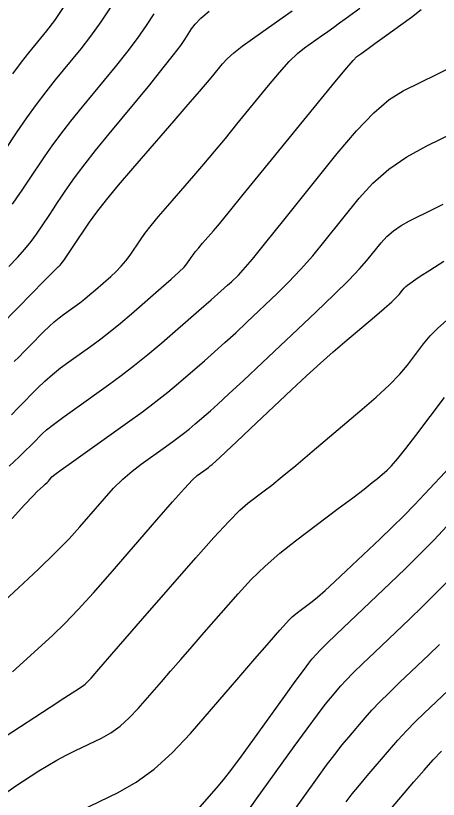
# Model space of a CAD drawing. Extents: x 2082232 to 2083549, y 592624 to 593832.
# Drawn here: x 2083437.69 to 2083459.8, y 592766.54 to 592807.54 of the extents above; entities that cross this region are included whole.
import ezdxf

# ---------------------------------------------------------------- set-up
doc = ezdxf.new("R2010")
doc.units = 0
doc.layers.add('DT_X_Contour_Major', color=7, linetype='Continuous')
doc.layers.add('DT_X_Contour_Minor', color=7, linetype='Continuous')

msp = doc.modelspace()

# ---------------------------------------------------------------- linework, layer by layer
at = {"layer": 'DT_X_Contour_Major'}
for points in [[(2083437.53, 592797.681), (2083437.756, 592798.016), (2083438.025, 592798.416), (2083438.336, 592798.88), (2083439.226, 592800.203), (2083439.598, 592800.736), (2083440.049, 592801.341), (2083440.577, 592802.019), (2083441.184, 592802.769), (2083442.905, 592804.868), (2083443.515, 592805.632), (2083444.055, 592806.349), (2083444.526, 592807.02), (2083444.926, 592807.644)], [(2083437.352, 592783.973), (2083437.868, 592784.462), (2083438.059, 592784.644), (2083438.246, 592784.825), (2083438.428, 592785.005), (2083438.605, 592785.183), (2083439.073, 592785.656), (2083439.309, 592785.87), (2083439.669, 592786.159), (2083440.153, 592786.521), (2083440.759, 592786.958), (2083442.541, 592788.222), (2083443.216, 592788.716), (2083443.906, 592789.248), (2083444.61, 592789.819), (2083445.329, 592790.43), (2083447.265, 592792.109), (2083447.918, 592792.676), (2083448.422, 592793.118), (2083448.778, 592793.433), (2083448.986, 592793.623), (2083449.344, 592793.961), (2083449.592, 592794.236), (2083450.07, 592794.806), (2083450.776, 592795.672), (2083451.712, 592796.834), (2083454.511, 592800.327), (2083455.514, 592801.514), (2083456.421, 592802.455), (2083457.233, 592803.15), (2083457.95, 592803.6), (2083459.735, 592804.471), (2083460.356, 592804.793)], [(2083437.281, 592766.956), (2083437.707, 592767.246), (2083438.91, 592768.029), (2083439.368, 592768.316), (2083439.839, 592768.591), (2083440.324, 592768.853), (2083440.823, 592769.102), (2083442.171, 592769.749), (2083442.67, 592770.027), (2083443.158, 592770.377), (2083443.633, 592770.797), (2083444.096, 592771.288), (2083445.314, 592772.693), (2083445.796, 592773.249), (2083446.33, 592773.863), (2083446.916, 592774.535), (2083447.553, 592775.266), (2083449.321, 592777.291), (2083450.006, 592778.034), (2083450.735, 592778.745), (2083451.507, 592779.424), (2083452.324, 592780.07), (2083454.559, 592781.751), (2083455.316, 592782.322), (2083455.911, 592782.776), (2083456.343, 592783.112), (2083456.613, 592783.33), (2083457.116, 592783.755), (2083457.351, 592783.988), (2083457.68, 592784.368), (2083458.102, 592784.895), (2083458.618, 592785.569), (2083460.119, 592787.562)], [(2083454.974, 592766.411), (2083455.298, 592766.825), (2083455.667, 592767.278), (2083456.08, 592767.77), (2083457.244, 592769.133), (2083457.685, 592769.635), (2083458.133, 592770.122), (2083458.59, 592770.591), (2083459.054, 592771.044), (2083460.304, 592772.229), (2083460.766, 592772.674), (2083461.215, 592773.12), (2083461.651, 592773.566), (2083462.074, 592774.013), (2083463.185, 592775.206), (2083463.64, 592775.678), (2083464.173, 592776.198), (2083464.783, 592776.766), (2083465.472, 592777.383), (2083467.41, 592779.092), (2083468.064, 592779.672), (2083468.572, 592780.131), (2083468.614, 592780.17)]]:
    msp.add_lwpolyline(points, dxfattribs=at)
at = {"layer": 'DT_X_Contour_Minor'}
for points in [[(2083436.424, 592799.458), (2083437.772, 592801.464), (2083438.277, 592802.198), (2083438.78, 592802.897), (2083439.282, 592803.559), (2083439.781, 592804.185), (2083441.111, 592805.806), (2083441.622, 592806.462), (2083442.16, 592807.213), (2083442.723, 592808.061)], [(2083437.537, 592804.489), (2083437.992, 592805.108), (2083438.379, 592805.6), (2083439.317, 592806.744), (2083439.73, 592807.292), (2083440.264, 592808.078)], [(2083436.93, 592791.374), (2083438.572, 592793.04), (2083439.112, 592793.589), (2083439.502, 592793.984), (2083439.741, 592794.227), (2083439.829, 592794.316), (2083439.864, 592794.351), (2083439.876, 592794.364), (2083439.888, 592794.374), (2083439.9, 592794.384), (2083439.91, 592794.392), (2083439.938, 592794.412), (2083439.949, 592794.42), (2083439.961, 592794.429), (2083439.973, 592794.439), (2083439.986, 592794.45), (2083440.023, 592794.482), (2083440.075, 592794.552), (2083440.204, 592794.738), (2083440.41, 592795.04), (2083440.693, 592795.458), (2083441.551, 592796.728), (2083441.934, 592797.262), (2083442.44, 592797.91), (2083443.068, 592798.673), (2083443.819, 592799.551), (2083445.984, 592802.044), (2083446.719, 592802.891), (2083447.299, 592803.565), (2083447.725, 592804.064), (2083447.996, 592804.389), (2083448.512, 592805.024), (2083448.754, 592805.284), (2083449.095, 592805.589), (2083449.534, 592805.937), (2083450.071, 592806.33), (2083451.633, 592807.435), (2083452.151, 592807.801)], [(2083437.334, 592794.411), (2083437.782, 592794.88), (2083438.172, 592795.32), (2083438.505, 592795.731), (2083438.779, 592796.112), (2083439.435, 592797.09), (2083439.67, 592797.441), (2083439.884, 592797.76), (2083440.077, 592798.047), (2083440.249, 592798.303), (2083440.679, 592798.942), (2083440.919, 592799.273), (2083441.317, 592799.785), (2083441.873, 592800.479), (2083442.586, 592801.354), (2083444.699, 592803.93), (2083445.408, 592804.802), (2083445.951, 592805.485), (2083446.328, 592805.979), (2083446.54, 592806.285), (2083446.882, 592806.849), (2083447.071, 592807.093), (2083447.382, 592807.405), (2083447.814, 592807.783)], [(2083437.465, 592786.663), (2083437.842, 592787.041), (2083438.834, 592788.046), (2083439.216, 592788.415), (2083439.617, 592788.77), (2083440.037, 592789.11), (2083440.476, 592789.436), (2083441.673, 592790.285), (2083442.139, 592790.628), (2083442.64, 592791.017), (2083443.174, 592791.454), (2083443.743, 592791.939), (2083445.306, 592793.294), (2083445.829, 592793.755), (2083446.227, 592794.119), (2083446.499, 592794.388), (2083446.646, 592794.56), (2083446.87, 592794.892), (2083446.971, 592795.032), (2083447.103, 592795.202), (2083447.267, 592795.401), (2083447.463, 592795.631), (2083448.03, 592796.283), (2083448.346, 592796.656), (2083448.868, 592797.288), (2083449.597, 592798.179), (2083450.533, 592799.328), (2083453.304, 592802.736), (2083454.223, 592803.861), (2083454.901, 592804.68), (2083455.338, 592805.193), (2083455.534, 592805.4), (2083455.737, 592805.543), (2083455.871, 592805.639), (2083456.119, 592805.819), (2083456.483, 592806.082), (2083456.962, 592806.43), (2083458.393, 592807.469), (2083458.895, 592807.864)], [(2083437.614, 592789.442), (2083437.866, 592789.697), (2083438.131, 592789.966), (2083438.409, 592790.247), (2083439.166, 592791.013), (2083439.443, 592791.285), (2083439.707, 592791.526), (2083439.957, 592791.736), (2083440.193, 592791.914), (2083440.806, 592792.349), (2083441.044, 592792.524), (2083441.3, 592792.723), (2083441.574, 592792.947), (2083441.865, 592793.195), (2083442.664, 592793.888), (2083442.952, 592794.153), (2083443.215, 592794.428), (2083443.455, 592794.714), (2083443.67, 592795.009), (2083444.211, 592795.81), (2083444.452, 592796.147), (2083444.771, 592796.556), (2083445.167, 592797.037), (2083445.641, 592797.591), (2083447.007, 592799.163), (2083447.532, 592799.774), (2083448.084, 592800.427), (2083448.661, 592801.122), (2083449.264, 592801.859), (2083450.908, 592803.88), (2083451.488, 592804.573), (2083451.998, 592805.134), (2083452.436, 592805.565), (2083452.803, 592805.865), (2083453.685, 592806.489), (2083454.011, 592806.72), (2083454.325, 592806.945), (2083454.628, 592807.162), (2083454.92, 592807.374), (2083455.684, 592807.929)], [(2083437.506, 592781.226), (2083438.16, 592781.943), (2083438.599, 592782.417), (2083438.823, 592782.646), (2083439.132, 592782.932), (2083439.239, 592783.032), (2083439.33, 592783.12), (2083439.403, 592783.195), (2083439.46, 592783.257), (2083439.588, 592783.406), (2083439.733, 592783.528), (2083440.073, 592783.782), (2083440.606, 592784.168), (2083441.334, 592784.687), (2083443.533, 592786.248), (2083444.319, 592786.815), (2083445.026, 592787.347), (2083445.655, 592787.844), (2083446.206, 592788.305), (2083447.57, 592789.488), (2083448.092, 592789.947), (2083448.634, 592790.435), (2083449.197, 592790.952), (2083449.781, 592791.499), (2083451.365, 592792.996), (2083451.968, 592793.591), (2083452.588, 592794.253), (2083453.226, 592794.982), (2083453.882, 592795.778), (2083455.655, 592797.99), (2083456.375, 592798.783), (2083457.206, 592799.504), (2083458.147, 592800.153), (2083459.199, 592800.729), (2083462.15, 592802.17)], [(2083434.854, 592774.846), (2083437.84, 592777.607), (2083438.88, 592778.583), (2083439.761, 592779.439), (2083440.482, 592780.177), (2083441.045, 592780.795), (2083442.332, 592782.285), (2083442.815, 592782.816), (2083443.296, 592783.292), (2083443.776, 592783.714), (2083444.255, 592784.081), (2083445.532, 592784.987), (2083445.988, 592785.316), (2083446.398, 592785.625), (2083446.763, 592785.913), (2083447.083, 592786.181), (2083447.874, 592786.867), (2083448.266, 592787.217), (2083448.846, 592787.752), (2083449.616, 592788.471), (2083450.576, 592789.375), (2083453.386, 592792.032), (2083454.343, 592792.947), (2083455.107, 592793.701), (2083455.677, 592794.293), (2083456.053, 592794.723), (2083456.799, 592795.653), (2083457.102, 592795.987), (2083457.452, 592796.291), (2083457.848, 592796.564), (2083458.29, 592796.806), (2083459.533, 592797.412), (2083460.044, 592797.676)], [(2083437.529, 592773.205), (2083438.091, 592773.71), (2083439.636, 592775.138), (2083440.257, 592775.739), (2083440.964, 592776.472), (2083441.754, 592777.337), (2083442.63, 592778.333), (2083445.076, 592781.164), (2083445.896, 592782.104), (2083446.519, 592782.803), (2083446.946, 592783.26), (2083447.177, 592783.475), (2083447.53, 592783.726), (2083447.656, 592783.817), (2083447.77, 592783.902), (2083447.871, 592783.982), (2083447.959, 592784.056), (2083448.178, 592784.246), (2083448.352, 592784.404), (2083448.707, 592784.736), (2083449.244, 592785.241), (2083449.962, 592785.92), (2083452.122, 592787.961), (2083452.903, 592788.693), (2083453.627, 592789.355), (2083454.294, 592789.949), (2083454.903, 592790.475), (2083456.452, 592791.785), (2083456.969, 592792.226), (2083457.357, 592792.567), (2083457.617, 592792.807), (2083457.749, 592792.947), (2083457.93, 592793.187), (2083458.004, 592793.276), (2083458.09, 592793.363), (2083458.189, 592793.449), (2083458.3, 592793.532), (2083458.612, 592793.754), (2083458.854, 592793.914), (2083459.345, 592794.228), (2083460.084, 592794.697)], [(2083437.142, 592769.826), (2083439.49, 592771.355), (2083440.265, 592771.861), (2083440.83, 592772.233), (2083441.185, 592772.47), (2083441.329, 592772.574), (2083441.432, 592772.669), (2083441.48, 592772.717), (2083441.547, 592772.788), (2083441.632, 592772.883), (2083441.736, 592773.002), (2083442.037, 592773.351), (2083442.266, 592773.614), (2083442.726, 592774.142), (2083443.418, 592774.936), (2083444.342, 592775.994), (2083447.114, 592779.169), (2083448.063, 592780.241), (2083448.833, 592781.076), (2083449.423, 592781.673), (2083449.832, 592782.032), (2083450.686, 592782.673), (2083451.082, 592782.983), (2083451.633, 592783.429), (2083452.336, 592784.013), (2083453.194, 592784.734), (2083455.685, 592786.841), (2083456.542, 592787.584), (2083457.244, 592788.235), (2083457.791, 592788.793), (2083458.184, 592789.258), (2083459.024, 592790.375), (2083459.369, 592790.789), (2083459.77, 592791.196), (2083460.23, 592791.594)], [(2083440.556, 592765.704), (2083443.055, 592766.903), (2083443.993, 592767.433), (2083444.934, 592768.125), (2083445.879, 592768.978), (2083446.826, 592769.991), (2083449.356, 592772.91), (2083450.203, 592773.885), (2083450.843, 592774.624), (2083451.279, 592775.125), (2083451.508, 592775.389), (2083451.847, 592775.778), (2083451.988, 592775.927), (2083452.155, 592776.084), (2083452.348, 592776.248), (2083452.568, 592776.42), (2083453.191, 592776.888), (2083453.478, 592777.12), (2083453.873, 592777.465), (2083454.374, 592777.923), (2083454.982, 592778.495), (2083456.746, 592780.168), (2083457.388, 592780.785), (2083457.99, 592781.38), (2083458.552, 592781.952), (2083459.074, 592782.503), (2083460.413, 592783.941)], [(2083447.327, 592766.123), (2083448.196, 592767.125), (2083448.559, 592767.563), (2083448.997, 592768.123), (2083449.509, 592768.806), (2083450.095, 592769.612), (2083451.759, 592771.926), (2083452.315, 592772.698), (2083452.738, 592773.279), (2083453.028, 592773.669), (2083453.183, 592773.868), (2083453.419, 592774.144), (2083453.595, 592774.329), (2083453.947, 592774.674), (2083454.474, 592775.182), (2083455.176, 592775.85), (2083457.283, 592777.849), (2083458.062, 592778.599), (2083458.819, 592779.35), (2083459.554, 592780.102), (2083460.267, 592780.856)], [(2083449.64, 592765.65), (2083450.294, 592766.563), (2083452.263, 592769.302), (2083452.935, 592770.231), (2083453.473, 592770.962), (2083453.878, 592771.497), (2083454.149, 592771.835), (2083454.694, 592772.474), (2083454.958, 592772.764), (2083455.342, 592773.157), (2083455.846, 592773.651), (2083456.469, 592774.248), (2083458.29, 592775.975), (2083458.963, 592776.624), (2083459.618, 592777.273), (2083460.253, 592777.924)], [(2083452.154, 592765.825), (2083453.479, 592767.669), (2083453.954, 592768.321), (2083454.385, 592768.894), (2083454.772, 592769.388), (2083455.115, 592769.802), (2083455.969, 592770.803), (2083456.322, 592771.2), (2083456.738, 592771.639), (2083457.218, 592772.121), (2083457.762, 592772.646), (2083459.297, 592774.102), (2083459.865, 592774.649)], [(2083457.046, 592765.737), (2083458.519, 592767.462), (2083459.048, 592768.071), (2083459.529, 592768.604), (2083459.962, 592769.061)]]:
    msp.add_lwpolyline(points, dxfattribs=at)

doc.saveas('drawing.dxf')
